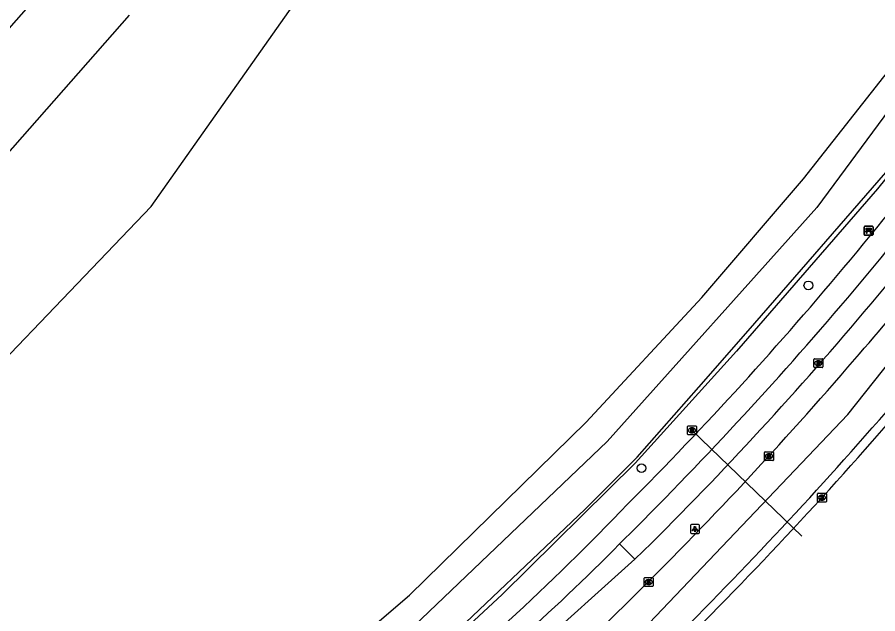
# Model space of a CAD drawing. Extents: x 162074 to 163034, y 381824 to 382557.
# Drawn here: x 162802.7 to 162899.6, y 382122.8 to 382189.9 of the extents above; entities that cross this region are included whole.
import ezdxf

# ---------------------------------------------------------------- set-up
doc = ezdxf.new("R2010")
doc.units = 0
for name, color, linetype in [('IMGEO_Bank', 7, 'Continuous'), ('IMGEO_Berm_groen', 7, 'Continuous'), ('IMGEO_Boom', 7, 'Continuous'), ('IMGEO_Duiker', 7, 'Continuous'), ('IMGEO_Fietspad_gesloten', 7, 'Continuous'), ('IMGEO_Fietspad_open', 7, 'Continuous'), ('IMGEO_Kolk', 7, 'Continuous'), ('IMGEO_Lichtpunt', 7, 'Continuous'), ('IMGEO_Loofbos', 7, 'Continuous'), ('IMGEO_Pand', 7, 'Continuous'), ('IMGEO_Rijbaan_regionaal_gesloten', 7, 'Continuous'), ('IMGEO_Rioolput', 7, 'Continuous'), ('IMGEO_Voetpad_open', 7, 'Continuous'), ('IMGEO_Waterloop', 7, 'Continuous')]:
    doc.layers.add(name, color=color, linetype=linetype)

msp = doc.modelspace()

# ---------------------------------------------------------------- linework, layer by layer
at = {"layer": 'IMGEO_Bank'}
for p, q in [((162898.048, 382165.437), (162898.048, 382166.278)), ((162898.048, 382166.278), (162898.048, 382165.437)), ((162898.123, 382166.362), (162898.964, 382166.362)), ((162898.964, 382166.362), (162898.123, 382166.362)), ((162899.048, 382166.287), (162899.048, 382165.446)), ((162899.048, 382165.446), (162899.048, 382166.287)), ((162898.973, 382165.362), (162898.132, 382165.362)), ((162898.132, 382165.362), (162898.973, 382165.362)), ((162898.745, 382165.76), (162898.352, 382165.76)), ((162898.357, 382165.868), (162898.357, 382165.974)), ((162898.401, 382165.974), (162898.401, 382165.868)), ((162898.689, 382165.98), (162898.407, 382165.98)), ((162898.407, 382165.862), (162898.689, 382165.862)), ((162898.695, 382165.868), (162898.695, 382165.974)), ((162898.739, 382165.974), (162898.739, 382165.868))]:
    msp.add_line(p, q, dxfattribs=at)
for points in [[(162898.351, 382165.98), (162898.265, 382165.98), (162898.265, 382166.141), (162898.828, 382166.141), (162898.828, 382165.98), (162898.745, 382165.98)], [(162898.295, 382165.76), (162898.153, 382165.76), (162898.265, 382165.862), (162898.351, 382165.862)], [(162898.345, 382165.753), (162898.345, 382165.546), (162898.302, 382165.546), (162898.302, 382165.753)], [(162898.745, 382165.862), (162898.828, 382165.862), (162898.94, 382165.76), (162898.801, 382165.76)], [(162898.795, 382165.753), (162898.795, 382165.546), (162898.751, 382165.546), (162898.751, 382165.753)]]:
    msp.add_lwpolyline(points, dxfattribs=at)
for centre, radius, start, end in [((162898.126, 382166.284), 0.0779, 92.4484, 184.28452), ((162898.126, 382166.284), 0.0779, 92.4484, 184.28452), ((162898.97, 382166.284), 0.0779, 2.4484, 94.28452), ((162898.97, 382166.284), 0.0779, 2.4484, 94.28452), ((162898.126, 382165.44), 0.0779, 182.4484, 274.28452), ((162898.126, 382165.44), 0.0779, 182.4484, 274.28452), ((162898.295, 382165.753), 0.00671, 2.89567, 87.10433), ((162898.352, 382165.753), 0.00671, 92.89567, 177.10433), ((162898.35, 382165.973), 0.00671, 2.89567, 87.10433), ((162898.35, 382165.869), 0.00671, 272.89567, 357.10433), ((162898.407, 382165.973), 0.00671, 92.89567, 177.10433), ((162898.407, 382165.869), 0.00671, 182.89567, 267.10433), ((162898.689, 382165.973), 0.00671, 2.89567, 87.10433), ((162898.689, 382165.869), 0.00671, 272.89567, 357.10433), ((162898.746, 382165.973), 0.00671, 92.89567, 177.10433), ((162898.746, 382165.869), 0.00671, 182.89567, 267.10433), ((162898.744, 382165.753), 0.00671, 2.89567, 87.10433), ((162898.801, 382165.753), 0.00671, 92.89567, 177.10433), ((162898.97, 382165.44), 0.0779, 272.4484, 4.28452), ((162898.97, 382165.44), 0.0779, 272.4484, 4.28452)]:
    msp.add_arc(centre, radius, start, end, dxfattribs=at)
at = {"layer": 'IMGEO_Berm_groen'}
msp.add_lwpolyline([(162926.945, 382208.831), (162905.804, 382178.355), (162899.535, 382170.594), (162883.668, 382152.294), (162872.251, 382139.718), (162857.282, 382124.933), (162849.38, 382117.57), (162837.2, 382107.28), (162834.001, 382104.842), (162827.052, 382100.158), (162817.564, 382093.186), (162817.064, 382093.131), (162816.585, 382093.287)], dxfattribs=at)
at = {"layer": 'IMGEO_Boom'}
for centre in [(162891.764, 382159.712), (162872.974, 382139.133)]:
    msp.add_circle(centre, 0.489, dxfattribs=at)
at = {"layer": 'IMGEO_Duiker'}
msp.add_lwpolyline([(162878.666, 382143.395), (162891.016, 382131.506)], dxfattribs=at)
at = {"layer": 'IMGEO_Fietspad_gesloten'}
for points in [[(162870.495, 382130.62), (162872.34, 382132.433)], [(162870.495, 382130.62), (162872.238, 382128.899)], [(162874.099, 382130.691), (162872.238, 382128.899)]]:
    msp.add_lwpolyline(points, dxfattribs=at)
for centre, radius, start, end in [((162543.593, 382456.228), 461.614, 320.09714, 324.73199), ((162562.303, 382442.338), 440.798, 319.92114, 324.82724), ((162560.957, 382443.384), 440.056, 315.03977, 319.92977), ((162578.971, 382426.398), 417.784, 314.94383, 320.12199)]:
    msp.add_arc(centre, radius, start, end, dxfattribs=at)
at = {"layer": 'IMGEO_Fietspad_open'}
msp.add_lwpolyline([(162872.238, 382128.899), (162860.552, 382118.395)], dxfattribs=at)
msp.add_arc((162717.434, 382280.68), 214.349, 306.88167, 315.56722, dxfattribs=at)
at = {"layer": 'IMGEO_Kolk'}
for p, q in [((162886.83, 382140.062), (162886.83, 382140.914)), ((162886.905, 382140.988), (162887.757, 382140.988)), ((162887.831, 382140.914), (162887.831, 382140.062)), ((162887.757, 382139.988), (162886.905, 382139.988)), ((162887.341, 382140.208), (162887.316, 382140.208)), ((162887.318, 382140.768), (162887.343, 382140.768)), ((162892.789, 382135.401), (162892.789, 382136.253)), ((162892.864, 382136.327), (162893.716, 382136.327)), ((162893.277, 382136.107), (162893.302, 382136.107)), ((162893.79, 382136.253), (162893.79, 382135.401)), ((162893.716, 382135.327), (162892.864, 382135.327)), ((162893.3, 382135.547), (162893.275, 382135.547)), ((162873.291, 382125.899), (162873.291, 382126.751)), ((162873.366, 382126.825), (162874.218, 382126.825)), ((162873.779, 382126.605), (162873.804, 382126.605)), ((162874.292, 382126.751), (162874.292, 382125.899)), ((162874.218, 382125.825), (162873.366, 382125.825)), ((162873.802, 382126.045), (162873.777, 382126.045))]:
    msp.add_line(p, q, dxfattribs=at)
for points in [[(162886.83, 382140.062), (162886.83, 382140.914)], [(162886.905, 382140.988), (162887.757, 382140.988)], [(162887.831, 382140.914), (162887.831, 382140.062)], [(162887.757, 382139.988), (162886.905, 382139.988)], [(162887.151, 382140.688), (162887.274, 382140.688), (162887.274, 382140.537), (162887.404, 382140.688), (162887.568, 382140.688), (162887.422, 382140.537), (162887.575, 382140.288), (162887.423, 382140.288), (162887.338, 382140.452), (162887.274, 382140.385), (162887.274, 382140.288), (162887.151, 382140.288), (162887.151, 382140.688)], [(162892.789, 382135.401), (162892.789, 382136.253)], [(162892.864, 382136.327), (162893.716, 382136.327)], [(162893.11, 382136.027), (162893.233, 382136.027), (162893.233, 382135.876), (162893.363, 382136.027), (162893.527, 382136.027), (162893.381, 382135.876), (162893.534, 382135.627), (162893.382, 382135.627), (162893.297, 382135.791), (162893.233, 382135.724), (162893.233, 382135.627), (162893.11, 382135.627), (162893.11, 382136.027)], [(162893.79, 382136.253), (162893.79, 382135.401)], [(162893.716, 382135.327), (162892.864, 382135.327)], [(162873.291, 382125.899), (162873.291, 382126.751)], [(162873.366, 382126.825), (162874.218, 382126.825)], [(162873.612, 382126.525), (162873.735, 382126.525), (162873.735, 382126.374), (162873.865, 382126.525), (162874.029, 382126.525), (162873.883, 382126.374), (162874.036, 382126.125), (162873.884, 382126.125), (162873.799, 382126.289), (162873.735, 382126.222), (162873.735, 382126.125), (162873.612, 382126.125), (162873.612, 382126.525)], [(162874.292, 382126.751), (162874.292, 382125.899)], [(162874.218, 382125.825), (162873.366, 382125.825)]]:
    msp.add_lwpolyline(points, dxfattribs=at)
for centre, start, end in [((162886.907, 382140.912), 91.55205, 178.44795), ((162886.907, 382140.912), 91.55205, 178.44795), ((162887.755, 382140.912), 1.55205, 88.44795), ((162887.755, 382140.912), 1.55205, 88.44795), ((162886.907, 382140.064), 181.55205, 268.44795), ((162886.907, 382140.064), 181.55205, 268.44795), ((162887.755, 382140.064), 271.55205, 358.44795), ((162887.755, 382140.064), 271.55205, 358.44795), ((162892.866, 382136.251), 91.55205, 178.44795), ((162892.866, 382136.251), 91.55205, 178.44795), ((162893.714, 382136.251), 1.55205, 88.44795), ((162893.714, 382136.251), 1.55205, 88.44795), ((162892.866, 382135.403), 181.55205, 268.44795), ((162892.866, 382135.403), 181.55205, 268.44795), ((162893.714, 382135.403), 271.55205, 358.44795), ((162893.714, 382135.403), 271.55205, 358.44795), ((162873.368, 382126.749), 91.55205, 178.44795), ((162873.368, 382126.749), 91.55205, 178.44795), ((162874.216, 382126.749), 1.55205, 88.44795), ((162874.216, 382126.749), 1.55205, 88.44795), ((162873.368, 382125.901), 181.55205, 268.44795), ((162873.368, 382125.901), 181.55205, 268.44795), ((162874.216, 382125.901), 271.55205, 358.44795), ((162874.216, 382125.901), 271.55205, 358.44795)]:
    msp.add_arc(centre, 0.0765, start, end, dxfattribs=at)
for centre, major_axis, ratio, start_param, end_param in [((162887.317, 382140.488), (-0.387, 0.002), 0.722429, 4.712389, 7.853982), ((162887.342, 382140.488), (-0.39, 0.002), 0.717154, 1.570796, 4.712389), ((162893.276, 382135.827), (-0.387, 0.002), 0.722429, 4.712389, 7.853982), ((162893.301, 382135.827), (-0.39, 0.002), 0.717154, 1.570796, 4.712389), ((162873.778, 382126.325), (-0.387, 0.002), 0.722429, 4.712389, 7.853982), ((162873.803, 382126.325), (-0.39, 0.002), 0.717154, 1.570796, 4.712389)]:
    msp.add_ellipse(centre, major_axis=major_axis, ratio=ratio, start_param=start_param, end_param=end_param, dxfattribs=at)
at = {"layer": 'IMGEO_Lichtpunt'}
for p, q in [((162878.498, 382132.7), (162878.498, 382131.893)), ((162878.498, 382132.7), (162878.498, 382131.893)), ((162879.4, 382132.795), (162878.592, 382132.795)), ((162879.4, 382132.795), (162878.592, 382132.795)), ((162879.494, 382131.893), (162879.494, 382132.7)), ((162879.494, 382131.893), (162879.494, 382132.7)), ((162878.592, 382131.799), (162879.4, 382131.799)), ((162878.592, 382131.799), (162879.4, 382131.799))]:
    msp.add_line(p, q, dxfattribs=at)
for points in [[(162878.872, 382132.364), (162878.911, 382132.336), (162878.723, 382132.074), (162878.685, 382132.101), (162878.872, 382132.364)], [(162878.974, 382132.316), (162879.021, 382132.316), (162879.021, 382131.994), (162878.974, 382131.994), (162878.974, 382132.316)], [(162879.084, 382132.336), (162879.122, 382132.363), (162879.309, 382132.101), (162879.27, 382132.073), (162879.084, 382132.336)]]:
    msp.add_lwpolyline(points, dxfattribs=at)
msp.add_circle((162878.997, 382132.498), 0.0994, dxfattribs=at)
for centre, start, end in [((162878.592, 382132.7), 90, 180), ((162878.592, 382132.7), 90, 180), ((162879.4, 382132.7), 0, 90), ((162879.4, 382132.7), 0, 90), ((162878.592, 382131.893), 180, 270), ((162878.592, 382131.893), 180, 270), ((162879.4, 382131.893), 270, 0), ((162879.4, 382131.893), 270, 360)]:
    msp.add_arc(centre, 0.0946, start, end, dxfattribs=at)
at = {"layer": 'IMGEO_Loofbos'}
for points in [[(162816.441, 382100.26), (162835.948, 382115.508), (162846.879, 382124.841), (162866.744, 382144.32), (162879.767, 382158.337), (162891.22, 382171.7), (162904.582, 382188.642), (162913.654, 382201.075), (162920.308, 382210.566)], [(162755.383, 382155.851), (162769.433, 382155.171), (162774.029, 382139.847), (162790.242, 382139.847), (162817.792, 382168.598), (162835.073, 382193.121)]]:
    msp.add_lwpolyline(points, dxfattribs=at)
at = {"layer": 'IMGEO_Pand'}
for points in [[(162781.287, 382190.31), (162781.397, 382188.213), (162785.008, 382188.437), (162785.977, 382187.566), (162786.565, 382178.392), (162793.115, 382178.817), (162805.957, 382193.369)], [(162815.305, 382190.127), (162797.456, 382169.912), (162787.136, 382169.294), (162787.436, 382164.032), (162775.173, 382163.264), (162774.854, 382168.515), (162764.674, 382167.857), (162762.676, 382165.582), (162763.385, 382164.924), (162755.383, 382155.851)]]:
    msp.add_lwpolyline(points, dxfattribs=at)
at = {"layer": 'IMGEO_Rijbaan_regionaal_gesloten'}
for points in [[(162808.646, 382071.634), (162809.521, 382072.33), (162816.926, 382077.122), (162824.33, 382081.914), (162840.423, 382093.252), (162854.511, 382103.901), (162863.403, 382111.857), (162872.356, 382120.125), (162896.213, 382145.182), (162923.106, 382179.072), (162927.489, 382185.148), (162931.872, 382191.224), (162945.021, 382211.521), (162947.824, 382216.194), (162950.626, 382220.866), (162953.287, 382225.051), (162958.2, 382233.459)], [(162864.934, 382117.723), (162871.432, 382124.066)]]:
    msp.add_lwpolyline(points, dxfattribs=at)
for centre, radius, start, end in [((162587.909, 382421.157), 410.248, 318.88576, 322.54619), ((162501.536, 382492.01), 528.471, 318.24478, 322.42462), ((162555.875, 382444.8), 449.941, 314.53383, 319.29991), ((162530.279, 382467.494), 491.713, 314.34105, 318.85818), ((162523.55, 382473.547), 499.754, 313.92586, 318.14313)]:
    msp.add_arc(centre, radius, start, end, dxfattribs=at)
at = {"layer": 'IMGEO_Rioolput'}
for p, q in [((162892.388, 382150.529), (162892.388, 382151.381)), ((162892.463, 382151.455), (162893.315, 382151.455)), ((162892.899, 382150.675), (162892.874, 382150.675)), ((162892.876, 382151.235), (162892.901, 382151.235)), ((162893.389, 382151.381), (162893.389, 382150.529)), ((162893.315, 382150.455), (162892.463, 382150.455)), ((162878.165, 382142.969), (162878.165, 382143.821)), ((162878.24, 382143.895), (162879.092, 382143.895)), ((162879.166, 382143.821), (162879.166, 382142.969)), ((162879.092, 382142.895), (162878.24, 382142.895)), ((162878.676, 382143.115), (162878.651, 382143.115)), ((162878.653, 382143.675), (162878.678, 382143.675))]:
    msp.add_line(p, q, dxfattribs=at)
for points in [[(162892.388, 382150.529), (162892.388, 382151.381)], [(162892.463, 382151.455), (162893.315, 382151.455)], [(162892.977, 382151.153), (162892.725, 382151.155), (162892.725, 382150.755)], [(162892.725, 382150.755), (162892.849, 382150.755), (162892.849, 382150.917), (162892.86, 382150.917)], [(162892.903, 382151.074), (162892.849, 382151.074), (162892.849, 382150.993)], [(162892.849, 382150.993), (162892.901, 382150.993)], [(162892.907, 382150.888), (162892.978, 382150.755), (162893.118, 382150.755), (162893.053, 382150.881)], [(162893.389, 382151.381), (162893.389, 382150.529)], [(162893.315, 382150.455), (162892.463, 382150.455)], [(162878.165, 382142.969), (162878.165, 382143.821)], [(162878.24, 382143.895), (162879.092, 382143.895)], [(162879.166, 382143.821), (162879.166, 382142.969)], [(162879.092, 382142.895), (162878.24, 382142.895)], [(162878.754, 382143.593), (162878.502, 382143.595), (162878.502, 382143.195)], [(162878.502, 382143.195), (162878.626, 382143.195), (162878.626, 382143.357), (162878.637, 382143.357)], [(162878.68, 382143.514), (162878.626, 382143.514), (162878.626, 382143.433)], [(162878.626, 382143.433), (162878.678, 382143.433)], [(162878.684, 382143.328), (162878.755, 382143.195), (162878.895, 382143.195), (162878.83, 382143.321)]]:
    msp.add_lwpolyline(points, dxfattribs=at)
for centre, radius, start, end in [((162892.465, 382151.379), 0.0765, 91.55205, 178.44795), ((162892.465, 382151.379), 0.0765, 91.55205, 178.44795), ((162892.465, 382150.531), 0.0765, 181.55205, 268.44795), ((162892.465, 382150.531), 0.0765, 181.55205, 268.44795), ((162892.859, 382150.864), 0.0533, 26.02933, 88.69889), ((162892.885, 382151.182), 0.19, 274.7715, 282.96867), ((162892.909, 382150.978), 0.0964, 77.00612, 93.18647), ((162892.923, 382151.035), 0.0378, 276.66336, 79.67722), ((162892.976, 382151.043), 0.109, 350.36119, 89.41601), ((162892.974, 382151.043), 0.112, 277.58423, 350.98172), ((162892.958, 382150.828), 0.108, 29.51342, 73.79051), ((162893.313, 382151.379), 0.0765, 1.55205, 88.44795), ((162893.313, 382151.379), 0.0765, 1.55205, 88.44795), ((162893.313, 382150.531), 0.0765, 271.55205, 358.44795), ((162893.313, 382150.531), 0.0765, 271.55205, 358.44795), ((162878.242, 382143.819), 0.0765, 91.55205, 178.44795), ((162878.242, 382143.819), 0.0765, 91.55205, 178.44795), ((162879.09, 382143.819), 0.0765, 1.55205, 88.44795), ((162879.09, 382143.819), 0.0765, 1.55205, 88.44795), ((162878.242, 382142.971), 0.0765, 181.55205, 268.44795), ((162878.242, 382142.971), 0.0765, 181.55205, 268.44795), ((162878.636, 382143.304), 0.0533, 26.02933, 88.69889), ((162878.662, 382143.622), 0.19, 274.7715, 282.96867), ((162878.686, 382143.418), 0.0964, 77.00612, 93.18647), ((162878.7, 382143.475), 0.0378, 276.66336, 79.67722), ((162878.753, 382143.483), 0.109, 350.36119, 89.41601), ((162878.751, 382143.483), 0.112, 277.58423, 350.98172), ((162878.735, 382143.268), 0.108, 29.51342, 73.79051), ((162879.09, 382142.971), 0.0765, 271.55205, 358.44795), ((162879.09, 382142.971), 0.0765, 271.55205, 358.44795)]:
    msp.add_arc(centre, radius, start, end, dxfattribs=at)
for centre, major_axis, ratio, start_param, end_param in [((162892.875, 382150.955), (-0.387, 0.002), 0.722429, 4.712389, 7.853982), ((162892.9, 382150.955), (-0.39, 0.002), 0.717154, 1.570796, 4.712389), ((162878.652, 382143.395), (-0.387, 0.002), 0.722429, 4.712389, 7.853982), ((162878.677, 382143.395), (-0.39, 0.002), 0.717154, 1.570796, 4.712389)]:
    msp.add_ellipse(centre, major_axis=major_axis, ratio=ratio, start_param=start_param, end_param=end_param, dxfattribs=at)
at = {"layer": 'IMGEO_Voetpad_open'}
for centre, radius, start, end in [((162533.232, 382464.285), 472.216, 320.15148, 324.65561), ((162562.446, 382442.016), 435.521, 315.03572, 319.9381), ((162661.158, 382336.332), 291.038, 308.63043, 316.02416)]:
    msp.add_arc(centre, radius, start, end, dxfattribs=at)
at = {"layer": 'IMGEO_Waterloop'}
msp.add_lwpolyline([(162918.54, 382203.454), (162892.722, 382168.464), (162869.113, 382142.137), (162847.372, 382121.415), (162820.026, 382099.929), (162817.988, 382098.316), (162818.072, 382097.212), (162819.092, 382096.023), (162820.259, 382096.108), (162821.215, 382096.596), (162828.264, 382101.415), (162837.223, 382107.721), (162849.495, 382118.252), (162866.639, 382134.537), (162872.489, 382140.386), (162879.452, 382148.263), (162884.973, 382154.59), (162901.247, 382173.294), (162905.121, 382178.263), (162910.026, 382185.333), (162923.062, 382203.846)], dxfattribs=at)

doc.saveas('drawing.dxf')
